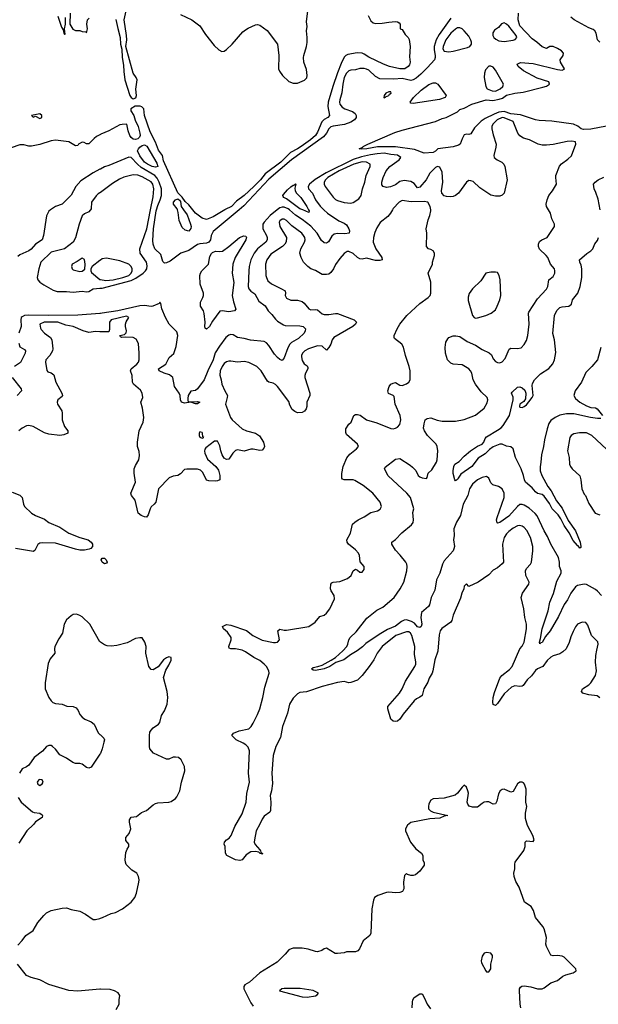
# Model space of a CAD drawing. Header units: inches. Extents: x 2001573 to 2220545, y 644482 to 846830.
# Tile 270 of 656: x 2110568 to 2115776, y 722850 to 731711. Entities that reach past the tile are written whole.
import ezdxf

# ---------------------------------------------------------------- set-up
doc = ezdxf.new("R2010")
doc.units = ezdxf.units.IN
doc.header["$MEASUREMENT"] = 0
doc.layers.add('C1712', color=7, linetype='Continuous')
doc.layers.add('C1713', color=7, linetype='Continuous')

msp = doc.modelspace()

# ---------------------------------------------------------------- linework, layer by layer
at = {"layer": 'C1712', "color": 5}
for points, elevation in [([(2110845.9, 730000), (2110830, 729989.4), (2110810, 729946), (2110781.6, 729770), (2110770.6, 729729.4), (2110710, 729692.6), (2110670, 729644.7), (2110650, 729631.3), (2110570, 729596.5), (2110550, 729580.8)], 240), ([(2112887, 730000), (2112821.7, 729950), (2112768.4, 729890), (2112757.8, 729870), (2112755.3, 729830), (2112788.6, 729770), (2112795.4, 729750), (2112794.7, 729730), (2112783.2, 729710), (2112709.4, 729650), (2112678.4, 729610), (2112648.8, 729550), (2112634.4, 729490), (2112630.2, 729450.2), (2112625.4, 729310), (2112629.4, 729289.4), (2112647.7, 729267.7), (2112683.6, 729243.6), (2112719.5, 729179.5), (2112776.9, 729136.9), (2112803.2, 729090), (2112838, 729058), (2112870, 729014.9), (2112890, 728997.3), (2112943.7, 728963.7), (2112959, 728959), (2113090, 728955.8), (2113120.4, 728950), (2113140.2, 728930), (2113138, 728910), (2113129.2, 728890), (2113078.1, 728841.9), (2113015.3, 728804.7), (2112999.8, 728790), (2112981.2, 728758.8), (2112950, 728667), (2112930, 728644), (2112910, 728652), (2112890, 728671.6), (2112862.3, 728702.3), (2112810, 728778.9), (2112790, 728802.4), (2112770, 728815.7), (2112647, 728827), (2112590, 728842.3), (2112530, 728851.8), (2112490, 728876.1), (2112470, 728878.4), (2112450, 728872.8), (2112424.5, 728850), (2112366.2, 728773.8), (2112328.1, 728711.9), (2112309.6, 728650), (2112260.1, 728550), (2112228.4, 728470), (2112170, 728389.7), (2112150, 728374.3), (2112110, 728367), (2112085.7, 728330), (2112080.9, 728300.9), (2112082.5, 728282.5), (2112090, 728271.3), (2112170, 728275.5), (2112191, 728270), (2112170, 728255.3), (2112150, 728255.3), (2112108.9, 728268.9), (2112050, 728260.9), (2112024, 728270), (2112014.5, 728290), (2112011.2, 728330), (2112004.7, 728350), (2111962, 728410), (2111947.4, 728490), (2111916.3, 728516.3), (2111869.2, 728529.2), (2111823.7, 728550), (2111817, 728570), (2111882.4, 728610), (2111913, 728670), (2111954.3, 728705.7), (2111975.2, 728770), (2111991.8, 728870), (2111981.1, 728901.1), (2111913.6, 728970), (2111879.6, 729030), (2111848, 729110), (2111837.2, 729157.2), (2111830, 729168), (2111822.8, 729157.2), (2111766.6, 729133.4), (2111750, 729130.8), (2111690, 729139.3), (2111650, 729136.1), (2111450.5, 729090.5), (2111310, 729069), (2111293.9, 729067.6), (2111290, 729067.3), (2111090, 729050.9), (2110830, 729047.8), (2110648.2, 729051.8), (2110612, 729048), (2110590, 729038.3), (2110582.3, 729030), (2110579, 729010), (2110581.9, 728950), (2110561.5, 728890)], 260), ([(2113923.5, 730000), (2113906.7, 729970), (2113880.9, 729939.1), (2113812.4, 729887.6), (2113782, 729838), (2113764.5, 729795.5), (2113752.2, 729750), (2113749.4, 729710), (2113774, 729650), (2113827.4, 729570), (2113830, 729549.6), (2113810, 729542.7), (2113770, 729543.7), (2113690, 729565.5), (2113650, 729556.2), (2113630, 729558), (2113609.9, 729569.9), (2113570, 729607), (2113530, 729626), (2113516.3, 729623.7), (2113490, 729607.8), (2113450, 729563), (2113410.9, 729509.1), (2113392.8, 729470), (2113370, 729436.1), (2113350, 729422.3), (2113330, 729416.7), (2113290, 729419.6), (2113230, 729454.3), (2113190, 729469.8), (2113161, 729490), (2113122.7, 729530), (2113100.3, 729570), (2113090.7, 729610), (2113098, 729650), (2113132.8, 729710), (2113136.2, 729730), (2113133.3, 729750), (2113123.1, 729770), (2113108.6, 729790), (2113017.4, 729857.4), (2112970, 729905), (2112950, 729915.4), (2112930, 729915.9), (2112910, 729902.4), (2112903.2, 729890), (2112908.9, 729851.1), (2112968.3, 729750), (2112967.6, 729712.4), (2112955.3, 729690), (2112934.3, 729670), (2112830, 729600.3), (2112791.7, 729550), (2112781.2, 729510), (2112784.9, 729410), (2112788.9, 729390), (2112802.2, 729362.2), (2112834.8, 729334.8), (2112925.3, 729290), (2112956.4, 729270), (2112962, 729250), (2112958.4, 729230), (2112970, 729206.4), (2113010, 729185.7), (2113070, 729185.8), (2113110, 729175.6), (2113130, 729160.4), (2113169.2, 729109.2), (2113182, 729102), (2113190, 729098.7), (2113230, 729104), (2113250, 729099), (2113290, 729065.5), (2113310, 729057.2), (2113350, 729057.1), (2113410, 729068.4), (2113430, 729067.5), (2113578, 729010), (2113601, 728990), (2113590.7, 728970), (2113568, 728950), (2113396.1, 728850), (2113380.9, 728830), (2113367.2, 728790), (2113350, 728759.6), (2113330, 728738), (2113290, 728773.6), (2113250, 728777.2), (2113168.4, 728750), (2113134.4, 728730), (2113114.9, 728710), (2113104.9, 728690), (2113103.6, 728676.4), (2113110, 728642.8), (2113130, 728614.4), (2113155.8, 728595.8), (2113162, 728582), (2113163.1, 728570), (2113139.7, 728530), (2113133.2, 728510), (2113133.5, 728490), (2113179.5, 728350), (2113180.1, 728330), (2113152.2, 728270), (2113151.3, 728230), (2113146, 728210), (2113131, 728189), (2113110, 728175.3), (2113070, 728174.1), (2113044.3, 728184.3), (2113022.1, 728202.1), (2113001, 728241), (2112990, 728274), (2112887.8, 728410), (2112870, 728427.8), (2112850, 728439.2), (2112809.2, 728449.2), (2112797.8, 728457.8), (2112741.3, 728550), (2112702, 728590), (2112630, 728626.3), (2112590, 728635.1), (2112530, 728627.8), (2112470, 728638), (2112450, 728636.9), (2112430, 728633.3), (2112410, 728616.3), (2112390, 728591.1), (2112372, 728550), (2112371, 728511), (2112382.2, 728470), (2112386.2, 728430), (2112413.6, 728370), (2112437.6, 728330), (2112436.8, 728310), (2112419.7, 728250), (2112464.6, 728130), (2112479.7, 728110), (2112570, 728029.5), (2112610, 728010.6), (2112690, 727989.5), (2112725.8, 727965.8), (2112763.3, 727910), (2112770.7, 727870), (2112766.2, 727853.8), (2112750, 727836.5), (2112730, 727833.1), (2112670, 727847.1), (2112650, 727845.4), (2112590, 727827), (2112530, 727838.9), (2112510, 727833.5), (2112486.6, 727810), (2112450, 727755.8), (2112430, 727752.2), (2112410, 727766), (2112390, 727795.1), (2112377.9, 727830), (2112370, 727876), (2112350, 727917), (2112323, 727917), (2112243.4, 727856.6), (2112234.2, 727845.8), (2112232, 727828), (2112234.9, 727810), (2112257.2, 727757.2), (2112334.9, 727690), (2112358.1, 727658.1), (2112369.3, 727610), (2112370.1, 727569.9), (2112350, 727560.2), (2112330, 727557.7), (2112270, 727561.8), (2112250, 727568), (2112215.8, 727635.8), (2112195.6, 727655.6), (2112170, 727667.1), (2112072.8, 727667.2), (2112050, 727661.6), (2112015.1, 727624.9), (2111990.8, 727610), (2111950, 727604.4), (2111913.1, 727586.9), (2111816.9, 727490), (2111794.9, 727370), (2111779.3, 727350), (2111750, 727325.6), (2111741.3, 727310), (2111725.4, 727254.6), (2111710, 727234), (2111690, 727237.4), (2111662, 727250), (2111635.1, 727270), (2111606.2, 727386.2), (2111575.4, 727430), (2111569.8, 727450), (2111610.7, 727550), (2111599.7, 727630), (2111599.7, 727670), (2111610, 727699.1), (2111639.7, 727750), (2111647.4, 727790), (2111644.4, 727824.4), (2111628.2, 727870), (2111628.3, 727910), (2111642.2, 728010), (2111678, 728090), (2111684.1, 728130), (2111673.7, 728213.7), (2111657.6, 728270), (2111675.1, 728310), (2111669.7, 728350), (2111656.1, 728376.1), (2111592.6, 728430), (2111584.7, 728450), (2111579.1, 728510), (2111565.7, 728550), (2111572.2, 728570), (2111622.8, 728610), (2111637.8, 728630), (2111643.8, 728650), (2111644.8, 728710), (2111636.5, 728796.5), (2111616.2, 728836.2), (2111590.8, 728850.8), (2111524.5, 728855.5), (2111486, 728850), (2111476.4, 728856.4), (2111468.7, 728870), (2111510, 728879.1), (2111525.6, 728894.4), (2111529.6, 728910), (2111520.4, 728950), (2111520.8, 728970), (2111527.1, 728992.9), (2111551.4, 729031.4), (2111530, 729043.5), (2111392.7, 729010), (2111376.4, 728990), (2111377.3, 728922.7), (2111370, 728902), (2111293.9, 728903.1), (2111290, 728903.1), (2111250, 728903.7), (2111190, 728896), (2111138, 728910), (2111049, 728950), (2110983.5, 728963.5), (2110910, 728990.3), (2110789.4, 728990.6), (2110748.5, 728970), (2110754.6, 728934.6), (2110762, 728922), (2110792.4, 728890), (2110846.7, 728850), (2110857, 728830), (2110866.7, 728750), (2110864.2, 728730), (2110839.6, 728690), (2110802.8, 728650), (2110799.7, 728630), (2110813, 728553), (2110821.6, 728541.6), (2110850, 728534.4), (2110876.2, 728516.2), (2110894.6, 728450), (2110948.8, 728350), (2110954.4, 728330), (2110950, 728319), (2110910.8, 728290), (2110905.5, 728270), (2110908.5, 728250), (2110947.6, 728190), (2110951.7, 728170), (2110950.5, 728110.5), (2110970.6, 728050), (2111000.7, 728010), (2111000.7, 727990), (2110964.3, 727975.7), (2110930, 727969.8), (2110830, 727979.9), (2110790, 727993), (2110690, 728049.7), (2110650, 728059.7), (2110630, 728057.2), (2110590, 728034.2), (2110561.6, 728010)], 280), ([(2111204.4, 730000), (2111202.8, 729997.2), (2111190, 729983.1), (2111150, 729964.4), (2111130, 729946.3), (2111102.6, 729870), (2111070, 729747.8), (2111050, 729708), (2110970, 729648.2), (2110850, 729618.5), (2110759.7, 729530), (2110739.7, 729470), (2110724.4, 729390), (2110732.8, 729370), (2110749.4, 729349.4), (2110784.9, 729324.9), (2110870, 729276.5), (2110905.7, 729265.7), (2110990, 729266.4), (2111050, 729259.9), (2111130, 729267.3), (2111170, 729261.9), (2111190, 729265.7), (2111230, 729287.8), (2111290, 729294.4), (2111293.9, 729294.8), (2111310, 729296.5), (2111570, 729363.9), (2111613.5, 729386.5), (2111678.8, 729430), (2111700.2, 729450), (2111711.9, 729470), (2111715, 729495), (2111709.3, 729530), (2111653.3, 729610), (2111649.2, 729650), (2111711.5, 729830), (2111746.2, 730000)], 260), ([(2112542.9, 730000), (2112310, 729806.2), (2112290.6, 729770), (2112284.9, 729730), (2112269.5, 729710.5), (2112250, 729699.4), (2112190, 729694), (2112170, 729687), (2112090, 729634.9), (2112018, 729610), (2111921.2, 729538.8), (2111890, 729522), (2111870, 729519.5), (2111855.4, 729535.4), (2111837.3, 729597.3), (2111785.7, 729650), (2111769.7, 729690), (2111765.6, 729725.6), (2111771.5, 729830), (2111797.4, 729990), (2111800, 730000)], 240), ([(2112043.5, 730000), (2112074.8, 729954.8), (2112106.7, 729870), (2112110.4, 729850), (2112107.9, 729832.1), (2112090, 729809.5), (2112058.6, 729818.6), (2112030, 729842), (2112003.1, 729903.1), (2111994.7, 729974.7), (2111987.4, 730000)], 220), ([(2112414.2, 730000), (2112310, 729936), (2112250, 729914), (2112210, 729924.5), (2112149.8, 729969.8), (2112125.3, 730000)], 220), ([(2115790, 725607), (2115765.6, 725625.6), (2115690, 725634.8), (2115646.2, 725646.2), (2115637, 725650), (2115625.9, 725665.9), (2115634.7, 725690), (2115690, 725724.7), (2115710, 725743.6), (2115752.3, 725810), (2115759.8, 725850), (2115752.2, 725930), (2115754.7, 725990), (2115761.7, 726038.3), (2115775.6, 726090), (2115770.7, 726110.7), (2115715.1, 726170), (2115681.3, 726261.3), (2115664.8, 726284.8), (2115630, 726289.6), (2115588.4, 726270), (2115570, 726246), (2115550, 726206), (2115530, 726157.2), (2115515.3, 726104.7), (2115486, 726050), (2115458, 726022), (2115430, 726003.5), (2115370, 725985.4), (2115350, 725974.3), (2115316.1, 725943.9), (2115277.4, 725890), (2115230, 725868.3), (2115210, 725853), (2115173.6, 725806.4), (2115136, 725770), (2115099.6, 725720.4), (2115090, 725712.8), (2115070, 725710.6), (2115024.8, 725715.2), (2114996.1, 725703.9), (2114930, 725644.1), (2114870, 725557.2), (2114850, 725540.3), (2114830, 725546.6), (2114826.1, 725570), (2114830, 725610.4), (2114842.9, 725657.1), (2114890, 725784.6), (2114909, 725810), (2114977.1, 725862.9), (2114999.4, 725890), (2115071, 726049), (2115090, 726074), (2115107.8, 726110), (2115129.7, 726230), (2115129.7, 726270), (2115115.6, 726330), (2115106.4, 726410), (2115080.5, 726510), (2115093.6, 726550), (2115151.1, 726630), (2115155.1, 726650), (2115123.1, 726710), (2115122.2, 726750), (2115130, 726773), (2115164.7, 726810), (2115175.6, 726830), (2115186.9, 726930), (2115186.5, 726970), (2115167.3, 727050), (2115134.3, 727114.3), (2115110, 727140.5), (2115090, 727153.7), (2115070, 727159), (2115050, 727156.8), (2115010, 727135.8), (2114970, 727104.5), (2114950, 727085.1), (2114930, 727049.7), (2114913.4, 726990), (2114921.6, 726830), (2114910, 726812.7), (2114870, 726779.3), (2114830, 726756), (2114790, 726716.2), (2114696, 726650), (2114610, 726609.2), (2114590, 726633.2), (2114570, 726614), (2114565.7, 726590), (2114548.1, 726550), (2114535.6, 726504.4), (2114469.4, 726350.6), (2114457.2, 726302.8), (2114450, 726289.7), (2114367.6, 726232.4), (2114352.8, 726210), (2114345, 726175), (2114332.2, 726027.8), (2114306, 725950), (2114287.9, 725850), (2114281.2, 725830), (2114253.6, 725786.4), (2114241.9, 725750), (2114206.8, 725690), (2114190.3, 725630), (2114170, 725614.3), (2114139.7, 725600.3), (2114119.3, 725580.7), (2114020.1, 725459.9), (2113990, 725415.1), (2113970, 725399.3), (2113950, 725396), (2113930, 725399.3), (2113910, 725416), (2113881.1, 725510), (2113881.7, 725530), (2113985.8, 725650), (2114010, 725690.4), (2114041.3, 725758.7), (2114124.5, 725890), (2114132.5, 725910), (2114133.5, 725933.5), (2114120.9, 725999.1), (2114124.4, 726070), (2114096.5, 726170), (2114084.5, 726190), (2114070, 726202.5), (2114050, 726202.5), (2113954, 726170), (2113831.8, 726070), (2113785.7, 726010), (2113754.9, 725950), (2113714.9, 725890), (2113650.8, 725809.2), (2113610, 725766.2), (2113550, 725745.8), (2113530, 725744.2), (2113490, 725753.8), (2113430, 725746.5), (2113290, 725708.6), (2113150, 725663.5), (2113090, 725656.8), (2113070, 725645.3), (2113030, 725606), (2112997.6, 725550), (2112980.1, 725470), (2112933.8, 725350), (2112916.8, 725250), (2112872.6, 725170), (2112850.9, 725089.1), (2112838.8, 724930), (2112843.5, 724836.5), (2112834.4, 724770), (2112822.4, 724730), (2112827.2, 724670), (2112826.2, 724593.8), (2112819.9, 724580.1), (2112770, 724541.7), (2112750, 724514.7), (2112731, 724470), (2112696.1, 724410), (2112680.2, 724330), (2112679.1, 724310), (2112687.3, 724287.3), (2112730, 724240.5), (2112737, 724230), (2112738, 724218), (2112754, 724206), (2112750, 724198), (2112747.5, 724207.5), (2112732.5, 724207.5), (2112719.3, 724219.3), (2112690, 724226.3), (2112650, 724220.9), (2112605.3, 724194.7), (2112570, 724150.7), (2112550, 724144.3), (2112510, 724150.5), (2112432.4, 724190), (2112420.4, 724210), (2112418, 724270), (2112409.5, 724290), (2112412, 724310), (2112429.6, 724330), (2112453.7, 724346.3), (2112472.8, 724370), (2112506, 724450), (2112570, 724564.6), (2112606.4, 724670), (2112613.2, 724746.8), (2112635.8, 724850), (2112627.3, 724930), (2112638, 725130), (2112623.3, 725163.3), (2112604, 725184), (2112580.5, 725200.5), (2112517.4, 725230), (2112476.9, 725270), (2112491.8, 725290), (2112543, 725310), (2112630.3, 725329.7), (2112650.8, 725349.2), (2112670, 725380.3), (2112710, 725458.9), (2112729.9, 725510), (2112756.5, 725610), (2112775.3, 725704.7), (2112812.7, 725830), (2112809.1, 725850), (2112788.6, 725890), (2112770, 725912.5), (2112730, 725943.6), (2112676.2, 725970), (2112601.9, 726021.9), (2112570, 726038.5), (2112510.2, 726049.8), (2112468.4, 726048.4), (2112454.5, 726054.5), (2112451.5, 726070), (2112471.1, 726130), (2112471.2, 726150), (2112437.8, 726197.8), (2112402.7, 726230), (2112394, 726250), (2112430, 726266.7), (2112470, 726263.1), (2112610, 726215.3), (2112667.8, 726167.8), (2112750, 726128.2), (2112853.3, 726106.7), (2112870, 726104.7), (2112890, 726109), (2112907.6, 726130), (2112892, 726210), (2112910, 726226), (2112950, 726216), (2112970, 726216.9), (2113169.7, 726250.3), (2113227, 726290), (2113270, 726338.8), (2113310, 726351), (2113330, 726370.8), (2113360.7, 726410), (2113400.5, 726499.5), (2113398, 726530), (2113371.2, 726570), (2113364.4, 726590), (2113368, 726630), (2113378.3, 726641.7), (2113390, 726648.2), (2113450, 726654.6), (2113518.9, 726681.1), (2113551.6, 726710), (2113570, 726752), (2113590, 726764.7), (2113610, 726758), (2113630, 726738), (2113650, 726738), (2113670, 726762), (2113668.7, 726790), (2113632.3, 726832.3), (2113627.6, 726890), (2113618.7, 726910), (2113590, 726940.5), (2113527.6, 726990), (2113515.6, 727010), (2113513.6, 727030), (2113545.1, 727090), (2113564.2, 727170), (2113583.5, 727190), (2113613.3, 727210), (2113670, 727235.8), (2113730, 727276.9), (2113790, 727290.4), (2113813.2, 727306.8), (2113825.1, 727330), (2113812.8, 727370), (2113747.6, 727450), (2113658.3, 727518.3), (2113584.7, 727564.7), (2113569.2, 727569.2), (2113490, 727569.5), (2113474.7, 727574.7), (2113466.3, 727586.3), (2113467.1, 727627.1), (2113479.3, 727690), (2113512.6, 727767.4), (2113539.9, 727800.1), (2113600.7, 727850), (2113617, 727870), (2113609.6, 727890), (2113510, 727979.5), (2113503.3, 727996.7), (2113505.1, 728030), (2113531.5, 728070), (2113552.6, 728090), (2113575.6, 728150), (2113590, 728159), (2113610, 728159.2), (2113632.1, 728152.1), (2113690, 728109.1), (2113782.8, 728082.8), (2113910, 728031.6), (2113930, 728029), (2113950, 728034.3), (2113970, 728045.3), (2113990.6, 728069.4), (2113997.8, 728110), (2113993.7, 728150), (2113947.4, 728250), (2113938.9, 728318.9), (2113929.5, 728329.5), (2113887.7, 728347.7), (2113882.9, 728370), (2113894, 728410), (2113909.5, 728430), (2113930, 728441.3), (2113950, 728446.4), (2113990, 728423), (2114010, 728420.4), (2114050, 728432.7), (2114070, 728448), (2114082.9, 728470), (2114081.3, 728550), (2114072.6, 728590), (2114039.6, 728690), (2114023.9, 728763.9), (2114007, 728790), (2113942.8, 728842.8), (2113938, 728850), (2113937.7, 728870), (2113965.3, 728930), (2113989.8, 728970), (2114052.4, 729050), (2114170, 729157.6), (2114244.5, 729210), (2114261.6, 729230), (2114268.2, 729250), (2114268, 729350), (2114246.2, 729430), (2114283.6, 729510), (2114284.7, 729530), (2114302.4, 729590), (2114303.1, 729610), (2114289.8, 729629.8), (2114270, 729643.5), (2114248.7, 729650), (2114229.3, 729670), (2114232, 729790), (2114226.6, 729830), (2114243.6, 729910), (2114260.7, 729950), (2114269.4, 729990), (2114268, 730000)], 280), ([(2113306.5, 730000), (2113337.8, 729970), (2113441.2, 729901.2), (2113490, 729880.2), (2113510, 729865.5), (2113531.4, 729828.6), (2113537.2, 729810), (2113534.4, 729790), (2113496.1, 729783.9), (2113430, 729787.5), (2113397.7, 729782.3), (2113376.4, 729763.6), (2113347.5, 729712.5), (2113330, 729699.2), (2113310, 729701.7), (2113284.2, 729724.2), (2113245.3, 729790), (2113190, 729852.7), (2113110, 729914.1), (2113051.9, 729951.9), (2112995.6, 730000)], 260), ([(2113167.8, 730000), (2113172.6, 729990), (2113170, 729977.2), (2113115.2, 730000)], 240), ([(2115805, 726530), (2115770, 726568.3), (2115750, 726581.7), (2115670, 726627), (2115650, 726630.8), (2115590, 726619.1), (2115570, 726608.4), (2115529.4, 726550), (2115498.3, 726490), (2115470, 726448.4), (2115418.6, 726341.4), (2115341.7, 726210), (2115301.3, 726158.7), (2115270, 726105.1), (2115257.5, 726102.5), (2115250, 726094), (2115246.8, 726110), (2115256.9, 726143.1), (2115270, 726228), (2115323.9, 726390), (2115341.1, 726470), (2115371.8, 726548.2), (2115402.3, 726657.7), (2115440.8, 726730), (2115442.2, 726750), (2115425.6, 726790), (2115425.8, 726830), (2115417.7, 726870), (2115348.2, 726990), (2115320.2, 727060.2), (2115290, 727112.3), (2115226.2, 727246.2), (2115207.7, 727267.7), (2115153.8, 727313.8), (2115110, 727341.4), (2115090, 727349), (2115070, 727347.2), (2115049.2, 727330.8), (2114970, 727243.4), (2114890, 727185.5), (2114870, 727178.9), (2114864.5, 727184.5), (2114860.9, 727210), (2114866, 727230), (2114929.9, 727410), (2114929, 727449), (2114909.4, 727490), (2114877.2, 727510), (2114825.6, 727525.6), (2114810, 727544.5), (2114790, 727584.5), (2114770, 727598.9), (2114730, 727590.9), (2114690, 727570.8), (2114644.7, 727530), (2114617.1, 727490), (2114600.6, 727430), (2114560.9, 727350), (2114536.1, 727250), (2114499.8, 727190), (2114476.6, 727130), (2114479.7, 727070), (2114472.3, 727030), (2114480.7, 726970), (2114477.3, 726950), (2114468.7, 726930), (2114390, 726841.6), (2114373.1, 726810), (2114350.4, 726730.4), (2114321.2, 726670), (2114303.8, 726576.2), (2114272.2, 726510), (2114255.6, 726444.4), (2114247.7, 726430), (2114183.7, 726376.3), (2114179.1, 726330), (2114186.3, 726270), (2114181.7, 726250), (2114170, 726240.4), (2114150, 726246.2), (2114120.7, 726280.7), (2114096.1, 726296.1), (2114051.2, 726308.8), (2114030, 726305.7), (2114005.4, 726294.6), (2113950, 726252.3), (2113878.4, 726221.6), (2113802.5, 726177.5), (2113683.1, 726096.9), (2113653, 726067), (2113604.6, 726030), (2113546, 725994), (2113486.9, 725950), (2113414.3, 725925.7), (2113358.6, 725890), (2113310, 725869), (2113230, 725854.5), (2113210, 725857.4), (2113195.1, 725870), (2113210, 725881.7), (2113250.9, 725889.1), (2113290, 725902.6), (2113372.3, 725947.7), (2113410, 725971.8), (2113477.6, 726030), (2113512, 726070), (2113522.7, 726090), (2113529.6, 726130), (2113542, 726150), (2113597.4, 726202.6), (2113694, 726326), (2113782.8, 726397.2), (2113835.6, 726424.4), (2113939.5, 726510), (2113993.8, 726590), (2114025.6, 726650), (2114053, 726750), (2114057.1, 726790), (2114053.6, 726810), (2114044, 726830), (2113992.6, 726892.6), (2113950, 726935.6), (2113918.7, 726990), (2113918, 727010), (2113950, 727033.1), (2114006.7, 727093.3), (2114094, 727166), (2114110, 727186.7), (2114113.6, 727210), (2114105.3, 727274.7), (2114116.2, 727310), (2114086.9, 727410), (2114053.2, 727450), (2113885.6, 727605.6), (2113852.7, 727670), (2113856.5, 727683.5), (2113950, 727755.5), (2113990, 727761), (2114082.9, 727702.9), (2114104.8, 727684.8), (2114134, 727654), (2114154.9, 727610), (2114170, 727598.5), (2114191.2, 727588.8), (2114230, 727582.8), (2114236, 727590), (2114246, 727630), (2114278.9, 727661.1), (2114318.6, 727730), (2114324.9, 727750), (2114333.3, 727830), (2114326.9, 727870), (2114315.8, 727890), (2114238.7, 727970), (2114211.6, 728010), (2114204.2, 728035.8), (2114207.3, 728072.7), (2114217.2, 728110), (2114236.6, 728123.4), (2114270, 728127), (2114326.9, 728106.9), (2114370, 728098.4), (2114490, 728098.8), (2114570, 728114.3), (2114670, 728151.8), (2114750, 728216.4), (2114776, 728264), (2114782.2, 728290), (2114774.7, 728310), (2114722.5, 728362.5), (2114670.5, 728430), (2114649.2, 728470), (2114637.1, 728530), (2114627.3, 728550), (2114610, 728569.9), (2114550, 728604.5), (2114470, 728612.1), (2114450, 728619.4), (2114419.3, 728650), (2114400.4, 728710), (2114397.5, 728762.5), (2114404.2, 728810), (2114420.4, 728839.6), (2114430, 728850.4), (2114470, 728865.3), (2114492.8, 728867.2), (2114530, 728860.3), (2114595.3, 728815.3), (2114670, 728781.8), (2114730, 728742.2), (2114794.3, 728714.3), (2114814.4, 728694.4), (2114830, 728658), (2114850, 728634), (2114870, 728625.3), (2114890, 728623.7), (2114910, 728632.2), (2114936.5, 728663.5), (2114973.9, 728746.1), (2114990, 728756.4), (2115050, 728752.8), (2115080.6, 728759.4), (2115110, 728788.5), (2115130, 728824.4), (2115141.3, 728870), (2115153.3, 728970), (2115147, 729070), (2115150, 729080.5), (2115230, 729198.7), (2115310, 729286.4), (2115321.4, 729310), (2115331.2, 729370), (2115370, 729399), (2115384.3, 729430), (2115385.7, 729450), (2115380.7, 729470), (2115345.1, 729510), (2115321.3, 729570), (2115307.8, 729590), (2115247, 729647), (2115236.9, 729670), (2115236.9, 729690), (2115245.7, 729714.3), (2115269.3, 729730), (2115314.5, 729750), (2115382.6, 729850), (2115383, 729870), (2115357.8, 729917.8), (2115346, 729970), (2115327.8, 730000)], 260), ([(2115799.4, 728120.6), (2115770, 728121.1), (2115705.1, 728130), (2115555.7, 728164.3), (2115490, 728163.6), (2115430, 728151.3), (2115388.7, 728131.3), (2115350, 728105.2), (2115330, 728075.6), (2115314.5, 728030), (2115292.1, 727930), (2115283.8, 727870), (2115263.7, 727796.3), (2115260.1, 727730), (2115251.6, 727688.4), (2115254.4, 727650), (2115268.7, 727608.8), (2115323.4, 727510), (2115352.6, 727470), (2115400.8, 727380.8), (2115450, 727314.2), (2115504.1, 727204.1), (2115571.6, 727110), (2115612.3, 727010), (2115619.3, 726970), (2115618.4, 726961.6), (2115610, 726956), (2115596.3, 726976.3), (2115590, 726978.4), (2115550, 727025.1), (2115513.1, 727093.1), (2115470, 727158), (2115439.3, 727219.3), (2115413.8, 727253.8), (2115359.5, 727310), (2115335.6, 727355.6), (2115290, 727423.9), (2115270, 727439.4), (2115230, 727448.3), (2115210, 727461.5), (2115179.5, 727499.5), (2115121.6, 727550), (2115110.8, 727570), (2115103, 727610), (2115080.9, 727670), (2115032.3, 727770), (2115010, 727849), (2114990, 727866), (2114950, 727872.7), (2114909.7, 727889.7), (2114889.6, 727889.6), (2114830, 727867.7), (2114796.6, 727843.4), (2114756.5, 727803.5), (2114695.4, 727764.6), (2114638.3, 727690), (2114539.6, 727620.4), (2114513.5, 727586.5), (2114510, 727574), (2114490, 727561.2), (2114483.7, 727570), (2114470, 727626), (2114469.3, 727650), (2114476, 727690), (2114486, 727710), (2114524.6, 727735.4), (2114570, 727783.8), (2114624.5, 727830), (2114690, 727872.4), (2114730, 727890.4), (2114746.6, 727910), (2114757.7, 727942.3), (2114770, 727957.6), (2114870, 728017.8), (2114900.7, 728039.3), (2114920.3, 728059.7), (2114976.2, 728150), (2115009.7, 728290), (2115010, 728314), (2114996, 728350), (2115001.6, 728358.4), (2115050, 728404.9), (2115070, 728406), (2115090, 728397.6), (2115115.6, 728375.6), (2115124.7, 728350), (2115120.7, 728299.3), (2115105.7, 728274.3), (2115070.6, 728250), (2115066, 728230), (2115070, 728224.7), (2115090, 728220.7), (2115110, 728230.7), (2115130, 728246), (2115150, 728270.8), (2115180.7, 728310), (2115189.5, 728330), (2115181.1, 728418.9), (2115184, 728436), (2115200.7, 728470), (2115257, 728523), (2115330, 728572), (2115365.9, 728614.1), (2115381.1, 728650), (2115394.9, 728714.9), (2115382.4, 728830), (2115367.7, 728887.7), (2115383, 729050), (2115404.4, 729095.6), (2115430, 729120.4), (2115450, 729128.2), (2115510, 729134.6), (2115535.4, 729150), (2115544, 729190), (2115591.2, 729248.8), (2115613.6, 729310), (2115628.1, 729391.9), (2115627, 729470), (2115621.6, 729501.6), (2115608.8, 729530), (2115608, 729550), (2115673.9, 729606.1), (2115710, 729630.4), (2115727.6, 729650), (2115744.9, 729695.1), (2115770, 729724.9), (2115778.7, 729750)], 240), ([(2110559, 728799), (2110570, 728766.8), (2110610, 728743.1), (2110621.1, 728730), (2110618.2, 728710), (2110573.8, 728626.2), (2110522.4, 728590)], 260), ([(2115798.5, 728761.5), (2115768.5, 728651.5), (2115717.3, 728590), (2115664, 728536), (2115626.3, 728450), (2115566.7, 728370), (2115555.5, 728330), (2115570, 728302.4), (2115610.2, 728270), (2115670, 728236.2), (2115710, 728221.6), (2115750, 728219.1), (2115766.4, 728210), (2115814.4, 728150)], 240), ([(2110500.2, 728490), (2110582.3, 728390), (2110585.5, 728370), (2110544, 728330)], 260), ([(2115850, 727846.6), (2115718, 727970), (2115670, 727991.6), (2115606.9, 727993.1), (2115555.6, 727984.4), (2115531.5, 727968.5), (2115521.1, 727950), (2115499.6, 727830), (2115514.6, 727770), (2115517.1, 727710), (2115524.9, 727690), (2115542, 727670), (2115610, 727606.8), (2115619, 727570), (2115628.3, 727490), (2115650, 727440.7), (2115660.7, 727430), (2115690, 727356), (2115747.3, 727270), (2115790, 727254.8)], 260), ([(2110500.3, 727460.3), (2110570, 727432.6), (2110590, 727412.2), (2110600.8, 727350), (2110611.4, 727330), (2110672.9, 727270), (2110710.2, 727250), (2110790, 727217.5), (2110830, 727185.1), (2110930, 727142.8), (2111010, 727091.4), (2111110, 727051.3), (2111183.1, 727030), (2111210.4, 727010), (2111222, 726990), (2111222.4, 726970), (2111207.1, 726952.9), (2111193.8, 726946.2), (2111150, 726937.7), (2111110, 726937.6), (2111070, 726945.4), (2110890, 727001.2), (2110770, 727004.4), (2110750, 727000.9), (2110731.8, 726988.2), (2110705.5, 726934.5), (2110690, 726926.3), (2110673.2, 726926.8), (2110530, 726953.5)], 280), ([(2110550, 723381), (2110590, 723422.8), (2110622.7, 723470), (2110690, 723513.4), (2110730, 723584.9), (2110785.1, 723650), (2110810, 723672.9), (2110850, 723694), (2110950, 723715.5), (2110990, 723717.3), (2111030, 723702.8), (2111110, 723687.1), (2111161.7, 723661.7), (2111230, 723614), (2111250, 723612), (2111290, 723623.5), (2111293.9, 723624.6), (2111312.7, 723630), (2111390, 723666), (2111430, 723675.8), (2111494, 723710), (2111570, 723768), (2111604.2, 723810), (2111618, 723850), (2111640.7, 723950), (2111642.9, 723970), (2111638.7, 723998.7), (2111623.7, 724030), (2111578.4, 724058.4), (2111527.9, 724107.9), (2111519.7, 724130), (2111518.3, 724150), (2111523.5, 724216.5), (2111534.7, 724245.3), (2111551.5, 724270), (2111551.5, 724290), (2111524.7, 724324.7), (2111522.9, 724350), (2111552.1, 724387.9), (2111569.6, 724430), (2111555.1, 724490), (2111555.6, 724510), (2111570, 724533), (2111618.6, 724541.4), (2111665.2, 724574.8), (2111710, 724595.3), (2111770, 724646), (2111790, 724656.9), (2111810, 724663.1), (2111909.7, 724670.3), (2111930, 724676.4), (2111970, 724703), (2111983.1, 724716.9), (2112008.4, 724770), (2112024, 724850), (2112055.6, 724950), (2112050, 724988.7), (2112021.2, 725050), (2111996, 725070), (2111970, 725074.8), (2111950, 725072.8), (2111910, 725055.3), (2111890, 725055), (2111771.2, 725111.2), (2111738.7, 725150), (2111735, 725170), (2111735.3, 725270), (2111740.9, 725299.1), (2111750, 725316.4), (2111770, 725338.4), (2111818, 725370), (2111830, 725386.8), (2111844.5, 725450), (2111872, 725490), (2111895.1, 725550), (2111901.3, 725610), (2111894.3, 725665.7), (2111863.6, 725790), (2111882.4, 725857.6), (2111910, 725900.7), (2111930, 725946), (2111931.4, 725971.4), (2111910, 725976.2), (2111890, 725969.5), (2111861.6, 725950), (2111813.8, 725886.2), (2111770, 725860.9), (2111750, 725862.7), (2111731.5, 725891.5), (2111702.7, 726010), (2111705.2, 726070), (2111693.2, 726110), (2111670, 726148.7), (2111649.1, 726149.1), (2111610, 726140.9), (2111536.9, 726103.1), (2111441.1, 726078.9), (2111392.8, 726072.8), (2111355.8, 726075.8), (2111330, 726085.6), (2111293.9, 726109.5), (2111291.2, 726111.2), (2111290, 726113.3), (2111198, 726270), (2111130, 726335.6), (2111110, 726349.6), (2111080.1, 726360.1), (2111050, 726357.7), (2111030, 726347.1), (2110990, 726309.6), (2110968, 726270), (2110954.6, 726190), (2110920.9, 726139.1), (2110885, 726070), (2110881.3, 726050), (2110885.7, 726010), (2110841.4, 725958.6), (2110823.5, 725916.5), (2110795.9, 725744.1), (2110798.8, 725690), (2110831.5, 725610), (2110850, 725580.2), (2110865.3, 725565.3), (2110890, 725555.8), (2110951.7, 725551.7), (2110992.6, 725532.6), (2111050, 725528.8), (2111077.3, 725517.3), (2111094.1, 725494.1), (2111110, 725457.3), (2111130, 725435.5), (2111155.8, 725415.8), (2111210, 725392.4), (2111237.1, 725370), (2111273.4, 725293.4), (2111290, 725277.5), (2111293.9, 725273.8), (2111324.5, 725244.5), (2111330.3, 725230), (2111326.7, 725210), (2111311.3, 725150), (2111294.1, 725105.9), (2111293.9, 725105.7), (2111290, 725100), (2111210, 724983), (2111190, 724974.3), (2111170, 724980.5), (2111130, 725011.3), (2111110, 725016.3), (2111070, 725017.2), (2111045.4, 725025.4), (2110990, 725065.1), (2110930, 725095.1), (2110890, 725145.5), (2110862.5, 725170), (2110850, 725178.1), (2110830, 725179.9), (2110810, 725170.8), (2110772.2, 725127.8), (2110697.9, 725070), (2110650, 725001.6), (2110630, 724987.8), (2110589, 724970), (2110566.5, 724930)], 320), ([(2115078.8, 722818.8), (2115072.2, 722850), (2115067.2, 722972.8), (2115068.2, 722990), (2115076.4, 723003.6), (2115087.5, 723012.5), (2115110, 723016.5), (2115170, 723006.9), (2115230, 722988.9), (2115270, 722990.4), (2115290, 722999.3), (2115350, 723044.4), (2115410, 723065.5), (2115455.5, 723104.5), (2115483.5, 723116.5), (2115550, 723133.1), (2115577.6, 723150), (2115575.1, 723170), (2115470, 723273), (2115450, 723282), (2115410, 723289.3), (2115370, 723286), (2115350, 723292.7), (2115343.1, 723303.1), (2115309.7, 723370), (2115304.7, 723390), (2115311.2, 723450), (2115289.5, 723530), (2115278, 723550), (2115211.7, 723631.7), (2115192.8, 723692.8), (2115172.4, 723730), (2115111.6, 723770), (2115065.4, 723905.4), (2115034.5, 723954.5), (2115018.6, 723998.6), (2115016, 724030), (2115025.2, 724070), (2115024, 724110), (2115029.2, 724129.2), (2115104.8, 724235.2), (2115116.9, 724270), (2115119.3, 724310), (2115130, 724320.7), (2115190, 724314.8), (2115197.6, 724330), (2115186, 724370), (2115138.2, 724458.2), (2115121.4, 724521.4), (2115120.3, 724570), (2115133.5, 724630), (2115124.2, 724670), (2115126.6, 724786.6), (2115112.3, 724832.3), (2115102.7, 724842.7), (2115090, 724849.2), (2115070, 724849.2), (2115050, 724833.2), (2115010, 724764), (2114990, 724759.3), (2114930, 724786.3), (2114910, 724781.7), (2114892.4, 724770), (2114876.6, 724743.4), (2114863.2, 724676.8), (2114850, 724652.8), (2114830, 724652.1), (2114790, 724671.9), (2114770, 724673.1), (2114750, 724668.5), (2114730, 724657.2), (2114690, 724623), (2114644.4, 724624.4), (2114614.2, 724634.2), (2114601.6, 724650), (2114596.4, 724670), (2114606.4, 724750), (2114603.1, 724770), (2114590, 724802.9), (2114570, 724820.7), (2114550, 724804.5), (2114508.7, 724750), (2114488.1, 724731.9), (2114390, 724705.1), (2114290, 724697.7), (2114270, 724687.3), (2114250, 724652.7), (2114247.6, 724630), (2114248.8, 724610), (2114266, 724590), (2114290, 724580.3), (2114422, 724550), (2114390, 724542.9), (2114350, 724526), (2114261, 724519), (2114090, 724486.6), (2114058.8, 724461.2), (2114042, 724430), (2114040.5, 724410), (2114086, 724310), (2114133.7, 724250), (2114184.9, 724210), (2114195.8, 724190), (2114195.5, 724150), (2114210, 724122), (2114210, 724102), (2114170, 724049.4), (2114130, 724015.1), (2114110, 724009.2), (2114089.2, 724009.2), (2114058, 724018), (2114050, 724026), (2114032, 724008), (2114023, 723950), (2114026, 723890), (2114013.5, 723866.5), (2113990, 723856.9), (2113950, 723852.8), (2113890, 723858.9), (2113870, 723855.8), (2113792.2, 723827.8), (2113762.8, 723810), (2113753, 723787), (2113738, 723710), (2113728.5, 723491.5), (2113718.8, 723470), (2113658.7, 723421.3), (2113625.5, 723350), (2113610.7, 723330), (2113590, 723322.6), (2113510, 723320.9), (2113487.7, 723312.3), (2113430, 723305.6), (2113407.9, 723307.9), (2113330, 723354), (2113310, 723348.7), (2113286.8, 723333.2), (2113250, 723322.7), (2113230, 723323.7), (2113165.1, 723345.1), (2113110, 723354), (2113030, 723354.5), (2113012, 723350), (2112990, 723339.3), (2112958.3, 723301.7), (2112884.9, 723230), (2112730, 723131.6), (2112637.1, 723050), (2112596, 723024), (2112584.6, 723010), (2112584.7, 722990), (2112650, 722862.4), (2112670, 722832.7)], 320), ([(2110554.3, 724710), (2110580.3, 724670), (2110683.1, 724583.1), (2110697, 724577), (2110750, 724570.2), (2110770, 724555.8), (2110774.3, 724550), (2110771.7, 724530), (2110708.9, 724491.1), (2110692.3, 724467.7), (2110633.7, 724410), (2110560.2, 724299.8)], 320), ([(2111435.8, 722804.2), (2111462.7, 722850), (2111462.9, 722890), (2111469.6, 722930), (2111453.2, 722953.2), (2111422.7, 722970), (2111382, 722982), (2111293.9, 722985.8), (2111290, 722986), (2111090, 722967.8), (2111010, 722973.8), (2110829.1, 723029.1), (2110750, 723069.8), (2110671.3, 723091.3), (2110630, 723108), (2110547.6, 723210)], 320), ([(2114102.2, 722817.8), (2114103.5, 722870), (2114106.9, 722890), (2114118.4, 722910), (2114170, 722944.9), (2114190, 722942.8), (2114210, 722910.8), (2114237, 722850), (2114266.7, 722810)], 320)]:
    msp.add_lwpolyline(points, dxfattribs=dict(at, elevation=elevation))
for points, elevation in [([(2112450, 729083.5), (2112390, 729092.2), (2112370, 729089.6), (2112302.5, 728997.5), (2112276, 728950), (2112250, 728927.3), (2112236.5, 728936.5), (2112234.5, 728950), (2112236.3, 728990), (2112230, 729066), (2112222, 729090), (2112194.2, 729134.2), (2112196.9, 729170), (2112218, 729210), (2112222.7, 729230), (2112222.7, 729250), (2112192.1, 729332.1), (2112190.8, 729410), (2112195.2, 729430), (2112208.4, 729451.6), (2112266.8, 729510), (2112280.3, 729579.7), (2112293.4, 729606.6), (2112303.3, 729616.7), (2112330, 729627.1), (2112370, 729624.3), (2112392.4, 729627.6), (2112450.6, 729670), (2112547.5, 729752.5), (2112586, 729766), (2112604.5, 729764.5), (2112610.3, 729750), (2112602.8, 729730), (2112506.8, 729570), (2112486.4, 729510), (2112482, 729430), (2112494.2, 729345.8), (2112482, 729230), (2112492.5, 729172.5), (2112514.9, 729105.1), (2112502, 729090)], 240), ([(2111130, 729564.5), (2111086.2, 729533.8), (2111041.8, 729510), (2111034.5, 729490), (2111040.2, 729470), (2111050, 729460.7), (2111110, 729446.4), (2111130, 729448), (2111153.1, 729466.9), (2111158.4, 729510), (2111152, 729552)], 280), ([(2111293.9, 729372.8), (2111343.4, 729363.4), (2111410, 729369.2), (2111496.4, 729390), (2111551.1, 729410), (2111572.5, 729430), (2111581.5, 729450), (2111579.8, 729470), (2111570, 729491.5), (2111550, 729510.9), (2111470, 729541.7), (2111350, 729566.6), (2111310, 729560.4), (2111293.9, 729547.9), (2111290, 729544.9), (2111219.3, 729490), (2111208.5, 729470), (2111208.4, 729450), (2111214.9, 729434.9), (2111290, 729373.6)], 280), ([(2114850, 729440.5), (2114810, 729440.5), (2114764, 729430), (2114717.5, 729362.5), (2114642.8, 729290), (2114614.2, 729245.8), (2114605.1, 729214.9), (2114605.1, 729185.1), (2114644.9, 729050), (2114658, 729030), (2114670, 729026.4), (2114690, 729028.8), (2114764, 729050), (2114812.7, 729070), (2114850, 729100.5), (2114867.3, 729132.7), (2114890.8, 729190), (2114897.7, 729230), (2114893.1, 729370), (2114883.5, 729410), (2114870, 729435.8)], 280), ([(2112190, 728000.7), (2112183.6, 727990), (2112183.7, 727970), (2112190, 727954.8), (2112210, 727944.7), (2112226, 727950), (2112218, 727958), (2112214, 727990), (2112210, 727996)], 280), ([(2111330, 726814.5), (2111309.6, 726830), (2111302, 726850), (2111310, 726866), (2111330, 726863.8), (2111347.7, 726850), (2111354.9, 726830), (2111350, 726820.9)], 280), ([(2110750, 724873.6), (2110739.1, 724870), (2110730, 724859.3), (2110726.3, 724850), (2110730, 724831.3), (2110750, 724820.5), (2110770, 724834), (2110779.6, 724850), (2110770.7, 724870.7)], 340), ([(2114770, 723317.2), (2114750, 723309.2), (2114730, 723284), (2114721.1, 723241.1), (2114724, 723224), (2114764, 723150), (2114770, 723142.8), (2114790, 723140.7), (2114809, 723170), (2114808.7, 723210), (2114824, 723270), (2114824, 723290), (2114808, 723310)], 340), ([(2113093.3, 722993.3), (2112950, 722993.1), (2112927.3, 722990), (2112906.7, 722970), (2113110, 722918.2), (2113155.3, 722915.3), (2113230, 722927.5), (2113244.9, 722935.1), (2113257.6, 722950), (2113210, 722973.2)], 340)]:
    msp.add_lwpolyline(points, close=True, dxfattribs=dict(at, elevation=elevation))
at = {"layer": 'C1713', "color": 5}
for points, elevation in [([(2110910, 731742), (2110943, 731643), (2110959.6, 731619.6), (2110964.7, 731590), (2110970, 731582), (2110978, 731582), (2110971.8, 731630), (2110980.9, 731670), (2110981.6, 731730)], 220), ([(2111021, 731770), (2111018, 731670), (2111045.2, 731625.2), (2111070, 731614.9), (2111110, 731613.4), (2111130, 731606), (2111163.6, 731603.6), (2111170, 731594), (2111177.2, 731630), (2111173.2, 731670), (2111178, 731710), (2111194.6, 731725.4)], 220), ([(2111434.4, 731714.4), (2111450, 731631), (2111471.8, 731550), (2111474.9, 731490), (2111486.9, 731446.9), (2111490.3, 731369.7), (2111502, 731302), (2111504.1, 731244.1), (2111514.5, 731170), (2111559.6, 731030), (2111570, 731012.6), (2111590, 731000.1), (2111612.3, 731007.7), (2111619.1, 731030), (2111614, 731086), (2111625.5, 731170), (2111616.8, 731190), (2111588.2, 731230), (2111522.4, 731470), (2111531.6, 731530), (2111530.7, 731569.3), (2111508.7, 731710), (2111527.9, 731790)], 220), ([(2112016.7, 731756.7), (2112118, 731710), (2112190, 731657.3), (2112239.3, 731579.3), (2112319.3, 731479.3), (2112359.5, 731439.5), (2112386.5, 731426.5), (2112410, 731428.9), (2112430, 731442), (2112481, 731490), (2112577.7, 731602.3), (2112599.7, 731620.3), (2112624, 731636), (2112690, 731663.7), (2112710, 731668.2), (2112730, 731663), (2112795.5, 731615.5), (2112888.7, 731490), (2112901.1, 731390), (2112898.7, 731270), (2112906.7, 731246.7), (2112934, 731210), (2112990, 731156.5), (2113030, 731139), (2113070, 731139.1), (2113132.6, 731167.4), (2113151.4, 731188.6), (2113155.8, 731210), (2113150, 731264), (2113126.6, 731330), (2113123.6, 731370), (2113125.6, 731390), (2113149.7, 731470), (2113154.2, 731505.8), (2113156.1, 731550), (2113150.9, 731610), (2113156.9, 731650), (2113151.1, 731691.1), (2113160.9, 731790)], 220), ([(2113704, 731750), (2113730, 731701.6), (2113750, 731682.4), (2113770, 731675.8), (2113830, 731678.7), (2113890.5, 731690.5), (2113950, 731694.8), (2113970, 731691.3), (2113983.6, 731683.6), (2113994, 731670), (2113994, 731630), (2114010, 731622), (2114038, 731578), (2114066, 731550), (2114073.4, 731533.4), (2114081.6, 731470), (2114075.9, 731375.9), (2114084, 731330), (2114075.6, 731304.4), (2114064, 731290), (2114034.8, 731270), (2113988.7, 731270), (2113897.2, 731290), (2113842, 731310), (2113710, 731372.9), (2113670, 731400.7), (2113649.3, 731409.3), (2113606.6, 731413.4), (2113522.8, 731397.2), (2113504.9, 731390), (2113490, 731372.8), (2113462.4, 731317.6), (2113427.5, 731232.5), (2113385.7, 731110), (2113345, 730970), (2113340.9, 730930), (2113355.6, 730850), (2113341.3, 730830), (2113310, 730812.5), (2113288.4, 730791.6), (2113250, 730698.7), (2113230.6, 730670), (2113185.3, 730630), (2113102.5, 730570), (2113070, 730548.2), (2113004.6, 730515.4), (2112918.1, 730430), (2112777.1, 730322.9), (2112735.8, 730270), (2112675.9, 730210), (2112590, 730129.1), (2112520.9, 730079.1), (2112473.7, 730030), (2112417.8, 730002.2), (2112414.2, 730000)], 220), ([(2114450, 731725.5), (2114342.4, 731577.6), (2114317.5, 731530), (2114299.4, 731470), (2114299.5, 731439.5), (2114309.2, 731390), (2114309, 731370), (2114300.8, 731350), (2114239.2, 731280.8), (2114178.4, 731221.6), (2114135.5, 731184.5), (2114110, 731169.9), (2114090, 731164.3), (2114010, 731182.8), (2113937.2, 731177.2), (2113810, 731180.2), (2113770, 731198.7), (2113710, 731256.8), (2113690, 731267.4), (2113668.1, 731271.9), (2113630, 731273.5), (2113590, 731260.8), (2113550, 731258), (2113530, 731251.9), (2113508.9, 731230), (2113489.1, 731190), (2113475.9, 731130), (2113468, 731052), (2113448.9, 730990), (2113446.9, 730970), (2113450.2, 730950), (2113470, 730924.6), (2113494.6, 730910), (2113564.7, 730884.7), (2113587.7, 730867.7), (2113596.3, 730850), (2113595.9, 730830), (2113582, 730810), (2113550.1, 730789.9), (2113491.9, 730768.1), (2113390, 730753.3), (2113370, 730746.6), (2113349.8, 730730.2), (2113330.1, 730690), (2113302.4, 730657.6), (2113014.6, 730450), (2112810, 730276.4), (2112585, 730035), (2112542.9, 730000)], 240), ([(2115850, 730754.1), (2115707.5, 730727.5), (2115643.9, 730723.9), (2115620.7, 730730), (2115593.1, 730753.1), (2115551.6, 730771.6), (2115357.9, 730797.9), (2115244.7, 730804.7), (2115210, 730811.6), (2115074.8, 730854.8), (2114990, 730863.4), (2114930, 730884.9), (2114882.1, 730877.9), (2114837.5, 730862.5), (2114758.3, 730821.7), (2114722.7, 730797.3), (2114663.1, 730736.9), (2114630, 730684.2), (2114610, 730678.7), (2114590, 730681.6), (2114570, 730674), (2114550, 730638), (2114531.6, 730590), (2114519.1, 730580.9), (2114470, 730567.2), (2114332, 730550), (2114312.3, 730527.7), (2114290, 730516.2), (2114210, 730508.8), (2114122.5, 730542.5), (2113950, 730565.7), (2113790, 730566.4), (2113692, 730550), (2113645.4, 730545.4), (2113625.2, 730550), (2113657, 730563), (2113661.2, 730570), (2113701.2, 730590), (2113944.4, 730695.6), (2114010, 730718), (2114310, 730795.5), (2114370, 730820.7), (2114408, 730830), (2114510, 730882), (2114530, 730902), (2114570, 730916), (2114638, 730950), (2114768, 730990), (2114825.5, 730985.5), (2114884.4, 730995.6), (2114913.9, 731006.1), (2114950, 731032.6), (2115025.2, 731050), (2115099.8, 731060.2), (2115276.8, 731103.2), (2115310, 731114), (2115338, 731130), (2115330.8, 731150.8), (2115226.3, 731186.3), (2115103.7, 731250), (2115056, 731290), (2115046, 731310), (2115074.8, 731325.2), (2115190, 731316.1), (2115410, 731262.6), (2115450, 731257.3), (2115470, 731264.7), (2115472.7, 731270), (2115435.6, 731330), (2115433.3, 731350), (2115460.5, 731390), (2115463.1, 731410), (2115445.1, 731430), (2115410, 731452.2), (2115370, 731468.7), (2115341, 731470), (2115310, 731452.3), (2115270, 731467.6), (2115222.4, 731510), (2115179.5, 731539.5), (2115070, 731656.8), (2115054.7, 731710), (2115057.3, 731770)], 240), ([(2115790, 731509), (2115770, 731529), (2115756.2, 731590), (2115746, 731610), (2115730, 731623.7), (2115690, 731638.4), (2115559, 731710), (2115530, 731732.7)], 220), ([(2112125.3, 730000), (2112090, 730043.7), (2112056.3, 730076.3), (2112030, 730114), (2111992.5, 730152.5), (2111861.8, 730441.8), (2111853.7, 730490), (2111816, 730536), (2111791.3, 730610), (2111743, 730703), (2111692.6, 730850), (2111684.4, 730910), (2111667.7, 730927.7), (2111653.8, 730933.8), (2111607.5, 730932.5), (2111568.9, 730910), (2111567.4, 730890), (2111595, 730850), (2111607.6, 730807.6), (2111634, 730750), (2111650.1, 730690), (2111651.7, 730670), (2111646, 730654), (2111630, 730640.6), (2111610, 730633.7), (2111590, 730635.3), (2111572, 730650), (2111559, 730670), (2111543.1, 730710), (2111531.4, 730771.4), (2111490, 730769.5), (2111470, 730764.5), (2111370.8, 730710), (2111299, 730681), (2111293.9, 730678.1), (2111290, 730676), (2111260.3, 730659.7), (2111236.9, 730643.1), (2111190, 730592.7), (2111170, 730593.2), (2111147.2, 730607.2), (2111130, 730609.6), (2111098, 730590), (2111090, 730579.3), (2111070, 730575.1), (2111010, 730612.9), (2110890, 730626.8), (2110850, 730620.3), (2110750, 730588.9), (2110672.9, 730572.9), (2110650, 730573), (2110605.8, 730585.8), (2110570, 730585.6), (2110490, 730559.3)], 220), ([(2115327.8, 730000), (2115309.8, 730029.8), (2115307.8, 730050), (2115315.5, 730090), (2115330, 730128.2), (2115363.5, 730170), (2115399.7, 730230), (2115392.6, 730290), (2115395.4, 730310), (2115427.3, 730392.7), (2115444.4, 730415.6), (2115503, 730457), (2115534, 730486), (2115572.8, 730590), (2115571.6, 730611.6), (2115537.8, 730617.8), (2115495.4, 730615.4), (2115370.8, 730589.2), (2115310, 730581.4), (2115270, 730582), (2115234, 730590), (2115157.2, 730630), (2115103.9, 730643.9), (2115070, 730665.4), (2115051.6, 730691.6), (2115010, 730794), (2114930, 730829), (2114910, 730829.9), (2114865, 730810), (2114825.5, 730770), (2114818.8, 730750), (2114818.6, 730730), (2114830, 730676), (2114855.6, 730590), (2114855.1, 730564.9), (2114837.1, 730490), (2114839.1, 730470), (2114866.8, 730450), (2114909.3, 730429.3), (2114925.3, 730410), (2114933.4, 730390), (2114956.9, 730270), (2114930.3, 730150), (2114910, 730131.2), (2114890, 730123.5), (2114850, 730122.8), (2114810, 730130.8), (2114710, 730197.3), (2114650, 730253.7), (2114630, 730262), (2114610, 730262.8), (2114590, 730248.5), (2114517.7, 730150), (2114490.2, 730130), (2114470, 730121.4), (2114442.9, 730117.1), (2114410, 730119.1), (2114390, 730125.3), (2114367.4, 730150), (2114366, 730170), (2114378.3, 730250), (2114370, 730339.3), (2114350, 730384.2), (2114330, 730389.7), (2114310, 730382.2), (2114259.7, 730330), (2114226.4, 730270), (2114170, 730202.9), (2114150, 730196.9), (2114117.4, 730237.4), (2114090, 730256.5), (2114030, 730264.5), (2113990, 730255.5), (2113950, 730223.7), (2113906.3, 730206.3), (2113870, 730201.1), (2113839, 730210), (2113826.3, 730226.3), (2113827.1, 730250), (2113839.8, 730290), (2113868.2, 730350), (2113901.2, 730390), (2113985.1, 730450), (2113998, 730470), (2113970, 730492.1), (2113910, 730497.2), (2113850, 730509.6), (2113785.1, 730505.1), (2113725.4, 730494.6), (2113644, 730476), (2113570, 730452.1), (2113326.4, 730333.6), (2113226.6, 730273.4), (2113176.2, 730230), (2113166, 730210), (2113168.8, 730190), (2113203, 730150), (2113231, 730090), (2113272.6, 730032.6), (2113306.5, 730000)], 260), ([(2111800, 730000), (2111810, 730039.7), (2111833.5, 730090), (2111845, 730130), (2111843.8, 730190), (2111824.6, 730250), (2111806.5, 730286.5), (2111783.9, 730310), (2111660.6, 730380.6), (2111627, 730410), (2111571.4, 730470), (2111550, 730473.5), (2111370, 730398.4), (2111330, 730386), (2111293.9, 730366.9), (2111290, 730364.8), (2111230, 730333.1), (2111119.1, 730260.9), (2111073.2, 730210), (2111030, 730132.3), (2110950.6, 730050), (2110890.4, 730029.6), (2110845.9, 730000)], 240), ([(2111746.2, 730000), (2111770, 730116.5), (2111775.7, 730190), (2111766.7, 730230), (2111751.1, 730251.1), (2111670, 730297.5), (2111630, 730311.5), (2111590, 730314.9), (2111506, 730294), (2111465, 730275), (2111403.5, 730236.5), (2111293.9, 730157.2), (2111290, 730154.4), (2111275.8, 730144.2), (2111255.3, 730124.7), (2111214.2, 730070), (2111210.1, 730010), (2111204.4, 730000)], 260), ([(2115794.2, 730000), (2115774.9, 730094.9), (2115755.4, 730155.4), (2115738, 730190), (2115733.2, 730230), (2115749.3, 730250), (2115775.1, 730270), (2115824.9, 730295.1)], 240), ([(2113115.2, 730000), (2113090, 730010.5), (2112970, 730099.8), (2112946.6, 730110), (2112940.8, 730120.8), (2112937.6, 730130), (2112942.2, 730137.8), (2112979.2, 730180.8), (2113010, 730208), (2113030, 730222), (2113038, 730222), (2113050, 730233.4), (2113054.8, 730230), (2113043.4, 730196.6), (2113046.9, 730170), (2113058.5, 730150), (2113098.4, 730110), (2113153.6, 730030), (2113167.8, 730000)], 240), ([(2111987.4, 730000), (2111984.5, 730010), (2111952, 730050), (2111952, 730070), (2111970, 730090.6), (2111990, 730098.8), (2112007.5, 730087.5), (2112014.4, 730074.4), (2112022.8, 730030), (2112043.5, 730000)], 220), ([(2112995.6, 730000), (2112983.9, 730010), (2112950, 730023.9), (2112930, 730024.3), (2112910, 730017.6), (2112887, 730000)], 260), ([(2114268, 730000), (2114263.7, 730030), (2114241.2, 730070), (2114210, 730076.1), (2114093.2, 730073.2), (2114010, 730082.9), (2113984, 730070), (2113930, 730011.6), (2113923.5, 730000)], 280)]:
    msp.add_lwpolyline(points, dxfattribs=dict(at, elevation=elevation))
for points, elevation in [([(2114530, 731637), (2114510, 731636.8), (2114490, 731626.9), (2114450, 731589.8), (2114403, 731530), (2114378.9, 731470), (2114376.3, 731450), (2114388.5, 731428.5), (2114430, 731421.8), (2114470, 731427.5), (2114599.7, 731460.3), (2114618.6, 731470), (2114634.6, 731490), (2114635.8, 731510), (2114630, 731528.2), (2114610, 731562.9), (2114569.9, 731609.9), (2114550, 731628.2)], 260), ([(2114930, 731683.1), (2114905.1, 731674.9), (2114877.4, 731642.6), (2114842.6, 731617.4), (2114826.7, 731593.3), (2114826.7, 731570), (2114837.3, 731550), (2114854.7, 731534.7), (2114881.5, 731521.5), (2114930, 731515.6), (2115010, 731526.4), (2115026.9, 731533.1), (2115042.3, 731550), (2115036.2, 731570), (2114970, 731652.3), (2114950, 731672)], 260), ([(2114810, 731293.2), (2114790, 731293.2), (2114759.9, 731260.1), (2114750.4, 731229.6), (2114749.1, 731190), (2114763.5, 731110), (2114777.3, 731090), (2114821.1, 731070), (2114850, 731067.6), (2114893.8, 731090), (2114917.8, 731110), (2114921.5, 731130), (2114850, 731256), (2114830, 731282.7)], 260), ([(2114110, 730958), (2114090, 730960.7), (2114082.4, 730970), (2114112.1, 731010), (2114182.5, 731077.5), (2114250, 731127.5), (2114290, 731143.6), (2114310, 731143.6), (2114332.1, 731132.1), (2114406, 731030), (2114398.8, 731010), (2114347.5, 730992.5), (2114170, 730966.3)], 240), ([(2113890, 731062.2), (2113864.6, 731050), (2113847.4, 731030), (2113846, 731010), (2113850, 731009.3), (2113861.4, 731018.6), (2113892.2, 731030), (2113898.2, 731041.8), (2113911.5, 731050), (2113910, 731062)], 260), ([(2110750, 730864), (2110674, 730850), (2110690, 730834), (2110710, 730842), (2110750, 730822.8), (2110768, 730830), (2110768.7, 730850)], 220), ([(2111790, 730384.2), (2111761, 730390), (2111718.5, 730410), (2111692.7, 730430), (2111650, 730485.8), (2111629.9, 730530), (2111636.5, 730550), (2111650, 730565.2), (2111670, 730579), (2111690, 730584.8), (2111713.4, 730573.4), (2111801.1, 730421.1), (2111810, 730389.7)], 220), ([(2113650, 730431), (2113576.6, 730410), (2113442.8, 730350), (2113341.2, 730290), (2113319.3, 730270), (2113308.4, 730250), (2113309.2, 730230), (2113318.5, 730210), (2113390, 730113.8), (2113410, 730094.2), (2113430, 730083.5), (2113490, 730067.3), (2113550, 730060.8), (2113570, 730064.9), (2113621.5, 730098.5), (2113641.3, 730130), (2113652.8, 730190), (2113675.3, 730250), (2113688, 730310), (2113721.8, 730390), (2113722, 730410), (2113689.9, 730429.9)], 280)]:
    msp.add_lwpolyline(points, close=True, dxfattribs=dict(at, elevation=elevation))

doc.saveas('drawing.dxf')
